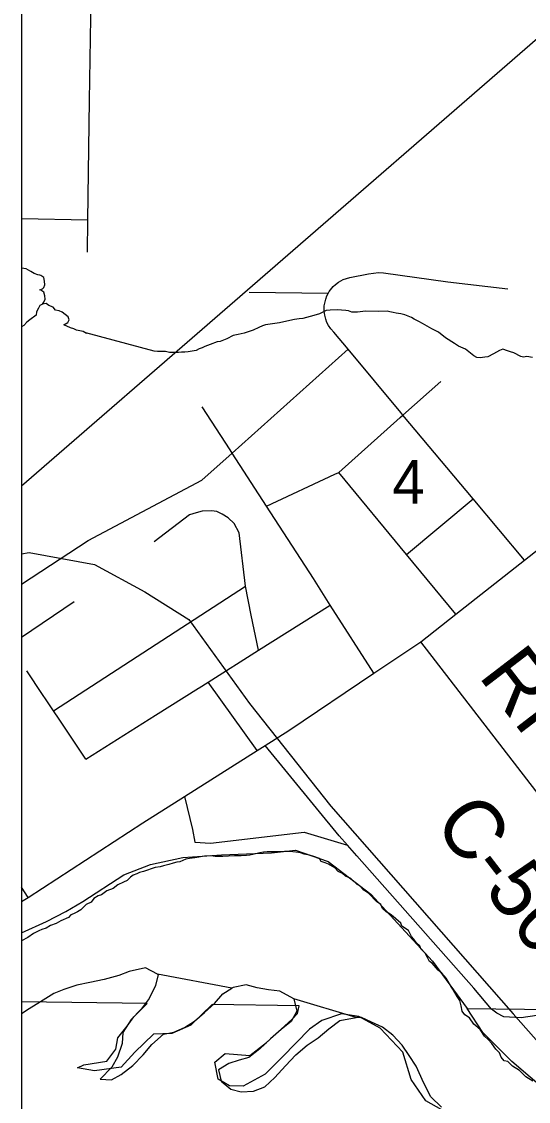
# Model space of a CAD drawing. Extents: x -8.5 to 18.7, y -20.3 to 7.
# Drawn here: x -8.459 to -7.484, y -0.955 to 1.123 of the extents above; entities that cross this region are included whole.
import ezdxf

# ---------------------------------------------------------------- set-up
doc = ezdxf.new("R2010")
doc.units = 0
for name, color, linetype in [('Default', 7, 'Continuous'), ('GM_X_Corporation', 7, 'Continuous'), ('GM_X_County_Road', 7, 'Continuous'), ('GM_X_County_Road_Text', 7, 'Continuous'), ('GM_X_Major_River', 7, 'Continuous'), ('GM_X_Minor_Lake', 7, 'Continuous'), ('GM_X_Minor_River', 7, 'Continuous'), ('GM_X_Rail_Line', 7, 'Continuous'), ('GM_X_Section', 7, 'Continuous'), ('GM_X_Section_Text', 7, 'Continuous'), ('GM_X_Township_Road', 7, 'Continuous'), ('SH_Cut_Line', 7, 'Continuous')]:
    doc.layers.add(name, color=color, linetype=linetype)

msp = doc.modelspace()

# ---------------------------------------------------------------- linework, layer by layer
at = {"layer": 'Default'}
msp.add_lwpolyline([(-8.4587, 1.1961), (-8.4587, -0.6305), (-8.411, -0.6085), (-8.3737, -0.5891), (-8.3409, -0.5697), (-8.2617, -0.5187), (-8.2108, -0.4986), (-8.1485, -0.4855), (-8.0742, -0.48), (-7.9779, -0.4761), (-7.9316, -0.4712), (-7.8689, -0.4929), (-7.7867, -0.5557), (-7.6679, -0.6847), (-7.6012, -0.7761), (-6.6113, -0.7874), (-6.6199, -0.2136), (-6.8707, -0.2124), (-6.8353, 1.1629), (-8.3017, 1.206)], close=True, dxfattribs=at)
msp.add_lwpolyline([(-7.593, -1.0028), (-7.6806, -0.9537), (-7.7091, -0.9125), (-7.7254, -0.8601), (-7.769, -0.8135), (-7.8097, -0.7912), (-7.8431, -0.7864), (-7.881, -0.799), (-7.9047, -0.8155), (-7.9566, -0.8689), (-7.9902, -0.902), (-8.0321, -0.9252), (-8.0586, -0.925), (-8.0805, -0.912), (-8.0871, -0.8793), (-8.0672, -0.8628), (-8.0195, -0.8662), (-7.9875, -0.8414), (-7.9455, -0.8038), (-7.9379, -0.7963), (-7.928, -0.7858), (-7.9248, -0.7706), (-8.0923, -0.7679), (-8.1328, -0.8077), (-8.1693, -0.8241), (-8.2049, -0.8254), (-8.2408, -0.86), (-8.2668, -0.8886), (-8.3184, -0.8958), (-8.3509, -0.8902), (-8.3388, -0.8842), (-8.2947, -0.877), (-8.2771, -0.8544), (-8.2732, -0.8324), (-8.2556, -0.8098), (-8.2426, -0.7917), (-8.2174, -0.7662), (-8.4587, -0.7629), (-8.4587, -2.777)], dxfattribs=at)
at = {"layer": 'GM_X_Corporation'}
msp.add_lwpolyline([(-4.0993, 1.1326), (-4.6729, 1.1498), (-4.7636, 1.1457), (-4.8164, 1.147), (-4.9291, 1.1499), (-5.0575, 1.1487), (-5.1919, 1.1474), (-5.3132, 1.1463), (-5.4339, 1.1464), (-5.5599, 1.1466), (-5.6686, 1.1511), (-5.8376, 1.1531), (-6.2441, 1.1557), (-6.3252, 1.1571), (-6.5649, 1.161), (-6.8484, 1.1624), (-7.0041, 1.165), (-7.1615, 1.167), (-7.2974, 1.1703), (-7.4267, 1.175), (-8.3016, 1.1718), (-8.3252, 1.1719), (-8.4587, 1.1732), (-8.4587, -10.6981)], dxfattribs=at)
at = {"layer": 'GM_X_County_Road'}
msp.add_line((-8.4462, -0.5626), (-8.4587, -0.5421), dxfattribs=at)
for points in [[(-8.4587, -0.5698), (-8.4462, -0.5626), (-8.2255, -0.4185), (-8.145, -0.3677), (-8.0053, -0.2794), (-7.9903, -0.27), (-7.9444, -0.241), (-7.781, -0.1308), (-7.6907, -0.07), (-7.6232, -0.0169), (-7.4908, 0.0872), (-7.3461, 0.201), (-7.233, 0.3106), (-7.1941, 0.3406), (-7.0054, 0.4859), (-6.9895, 0.4982)], [(-6.8496, -0.8783), (-6.9266, -0.8929), (-6.9592, -0.8991), (-6.9923, -0.9037), (-7.0106, -0.9019), (-7.0336, -0.8946), (-7.0434, -0.8886), (-7.0528, -0.8829), (-7.1414, -0.7815), (-7.1697, -0.7449), (-7.6907, -0.07)]]:
    msp.add_lwpolyline(points, dxfattribs=at)
at = {"layer": 'GM_X_Major_River'}
for p, q in [((-8.0541, -0.737), (-8.1969, -0.71)), ((-7.8151, -0.7933), (-7.9352, -0.7574))]:
    msp.add_line(p, q, dxfattribs=at)
for points in [[(-7.7572, -0.5896), (-7.764, -0.5835), (-7.7677, -0.5759), (-7.776, -0.5697), (-7.7903, -0.5544), (-7.8001, -0.5482), (-7.8061, -0.5413), (-7.8129, -0.5374), (-7.8182, -0.5321), (-7.8249, -0.5259), (-7.8355, -0.5213), (-7.8415, -0.5159), (-7.8499, -0.512), (-7.8559, -0.5051), (-7.8679, -0.4982), (-7.8747, -0.4958), (-7.8823, -0.4927), (-7.8853, -0.4874), (-7.8966, -0.4835), (-7.905, -0.4811), (-7.9148, -0.4787), (-7.9201, -0.4772), (-7.9262, -0.4756), (-7.9368, -0.4747), (-7.9421, -0.4739), (-7.9527, -0.4738), (-7.9634, -0.4745), (-7.9862, -0.4742), (-7.993, -0.4749), (-8.0006, -0.4764), (-8.0113, -0.4786), (-8.0196, -0.4807), (-8.0257, -0.4814), (-8.0364, -0.4821), (-8.0493, -0.482), (-8.0713, -0.4833), (-8.0865, -0.4831), (-8.0948, -0.4823), (-8.107, -0.4829), (-8.1252, -0.4858), (-8.1359, -0.4872), (-8.1427, -0.4886), (-8.1542, -0.4938), (-8.1603, -0.4945), (-8.1671, -0.496), (-8.1755, -0.4989), (-8.1854, -0.5011), (-8.1922, -0.5033), (-8.2014, -0.5048), (-8.2242, -0.5121), (-8.2318, -0.5143), (-8.2372, -0.5166), (-8.244, -0.5195), (-8.2494, -0.5233), (-8.2555, -0.5293), (-8.2624, -0.533), (-8.2738, -0.5382), (-8.2823, -0.545), (-8.2944, -0.5494), (-8.3052, -0.5569), (-8.3113, -0.5591), (-8.3197, -0.5643), (-8.325, -0.5711), (-8.3342, -0.5756), (-8.3449, -0.5861), (-8.351, -0.5899), (-8.3587, -0.5936), (-8.364, -0.5958), (-8.3686, -0.6011), (-8.3831, -0.607), (-8.3923, -0.6122), (-8.4029, -0.6159), (-8.4113, -0.6211), (-8.4197, -0.6241), (-8.4258, -0.6263), (-8.4358, -0.6315), (-8.4465, -0.639), (-8.4587, -0.6457), (-8.4587, -0.6457)], [(-7.4749, -0.9159), (-7.4885, -0.9074), (-7.5006, -0.8951), (-7.5141, -0.8866), (-7.5232, -0.8782), (-7.53, -0.8766), (-7.536, -0.8697), (-7.5389, -0.8613), (-7.5465, -0.8544), (-7.554, -0.843), (-7.5607, -0.8353), (-7.5682, -0.8291), (-7.5765, -0.8162), (-7.5885, -0.8062), (-7.5967, -0.7939), (-7.6058, -0.7878), (-7.611, -0.7809), (-7.6132, -0.771), (-7.6154, -0.7603), (-7.6206, -0.7527), (-7.6274, -0.7405), (-7.6326, -0.7328), (-7.6378, -0.7237), (-7.6415, -0.7176), (-7.6498, -0.7076), (-7.6573, -0.7022), (-7.6686, -0.6884), (-7.6739, -0.6854), (-7.6776, -0.6777), (-7.6821, -0.6693), (-7.6903, -0.6609), (-7.6926, -0.6556), (-7.6993, -0.6487), (-7.7038, -0.6425), (-7.7083, -0.6372), (-7.7143, -0.6257), (-7.7271, -0.6173), (-7.7293, -0.6119), (-7.7436, -0.5989), (-7.7497, -0.5943), (-7.7572, -0.5896)], [(-8.1969, -0.71), (-8.22, -0.6974), (-8.252, -0.7047), (-8.2718, -0.7121), (-8.2999, -0.7202), (-8.3273, -0.726), (-8.3525, -0.7311), (-8.3776, -0.7392), (-8.3967, -0.7473), (-8.4226, -0.763), (-8.444, -0.7765), (-8.4587, -0.7859)], [(-8.1969, -0.71), (-8.1958, -0.7106), (-8.2013, -0.7318), (-8.213, -0.7567), (-8.2284, -0.7771), (-8.2476, -0.7974), (-8.2638, -0.8223), (-8.2655, -0.8435), (-8.2741, -0.8693), (-8.2849, -0.8889), (-8.3072, -0.9122), (-8.2859, -0.9132), (-8.2668, -0.9027), (-8.2446, -0.8855), (-8.2247, -0.8652), (-8.2078, -0.8449), (-8.1856, -0.8253), (-8.1658, -0.8217), (-8.1452, -0.8128), (-8.1261, -0.8001), (-8.1069, -0.7836), (-8.0878, -0.7663), (-8.0717, -0.7475), (-8.0541, -0.737)], [(-7.9615, -0.7425), (-7.9835, -0.74), (-8.0055, -0.736), (-8.0267, -0.7305), (-8.0518, -0.7355), (-8.0541, -0.737)], [(-7.9352, -0.7574), (-7.9615, -0.7425)], [(-7.9352, -0.7574), (-7.9292, -0.7808), (-7.9401, -0.8012), (-7.9592, -0.8162), (-7.9799, -0.8342), (-8.0006, -0.8537), (-8.0212, -0.8702), (-8.0403, -0.8754), (-8.0601, -0.882), (-8.0799, -0.894), (-8.0748, -0.916), (-8.056, -0.9314), (-8.0363, -0.9361), (-8.0128, -0.9349), (-7.9907, -0.9267), (-7.9715, -0.9087), (-7.9508, -0.8861), (-7.9308, -0.8651), (-7.9094, -0.8463), (-7.888, -0.8321), (-7.8673, -0.8148), (-7.8466, -0.7991), (-7.8151, -0.7933)], [(-7.6509, -0.9658), (-7.6712, -0.9458), (-7.6846, -0.9199), (-7.6994, -0.8871), (-7.7129, -0.8664), (-7.7264, -0.8466), (-7.7444, -0.8274), (-7.764, -0.812), (-7.7852, -0.802), (-7.8048, -0.7934), (-7.8151, -0.7933)]]:
    msp.add_lwpolyline(points, dxfattribs=at)
at = {"layer": 'GM_X_Minor_Lake'}
for points in [[(-8.4239, 0.6353), (-8.4272, 0.6363), (-8.4347, 0.6387), (-8.4407, 0.6426), (-8.4497, 0.6473), (-8.4587, 0.6487)], [(-8.4182, 0.6091), (-8.4162, 0.6118), (-8.4138, 0.6171), (-8.4145, 0.6239), (-8.4159, 0.6308), (-8.4219, 0.6347), (-8.4239, 0.6353)], [(-8.4236, 0.6072), (-8.4182, 0.6091)], [(-8.4187, 0.5799), (-8.4236, 0.577), (-8.426, 0.5717), (-8.4299, 0.5649), (-8.4308, 0.5581), (-8.443, 0.5492), (-8.4484, 0.5447), (-8.4546, 0.5387), (-8.4587, 0.5362)], [(-8.3772, 0.5398), (-8.3696, 0.5443), (-8.3672, 0.5496), (-8.3694, 0.5549), (-8.3746, 0.5595), (-8.3806, 0.5642), (-8.3867, 0.5666), (-8.3934, 0.5682), (-8.3979, 0.5736), (-8.4062, 0.5767), (-8.4114, 0.5806), (-8.4187, 0.5799)]]:
    msp.add_lwpolyline(points, dxfattribs=at)
at = {"layer": 'GM_X_Minor_River'}
for points in [[(-8.4187, 0.5799), (-8.4159, 0.5837), (-8.4135, 0.589), (-8.4142, 0.5959), (-8.4156, 0.6027), (-8.4216, 0.6066), (-8.4236, 0.6072)], [(-7.4757, 0.4769), (-7.4863, 0.4786), (-7.4931, 0.4779), (-7.4984, 0.4787), (-7.5119, 0.4858), (-7.5179, 0.4881), (-7.524, 0.4898), (-7.533, 0.4929), (-7.5391, 0.4907), (-7.5452, 0.487), (-7.5506, 0.4841), (-7.5613, 0.4782), (-7.5674, 0.4775), (-7.5765, 0.4761), (-7.5826, 0.477), (-7.5886, 0.4801), (-7.6043, 0.4932), (-7.6178, 0.4988), (-7.626, 0.5042), (-7.6433, 0.5151), (-7.6568, 0.5259), (-7.6695, 0.5322), (-7.6876, 0.5423), (-7.6943, 0.5462), (-7.7033, 0.5509), (-7.7086, 0.5541), (-7.7214, 0.5588), (-7.7289, 0.5612), (-7.738, 0.5621), (-7.744, 0.5637), (-7.7501, 0.5646), (-7.7554, 0.5662), (-7.7728, 0.5657), (-7.797, 0.566), (-7.8122, 0.564), (-7.8236, 0.5641), (-7.8296, 0.5665), (-7.8349, 0.5674), (-7.8516, 0.5684), (-7.8652, 0.5678), (-7.8728, 0.5672), (-7.8858, 0.5613), (-7.8965, 0.5576), (-7.9178, 0.5519), (-7.9246, 0.5512), (-7.9337, 0.5499), (-7.9543, 0.5456), (-7.9626, 0.5435), (-7.9892, 0.5401), (-7.9953, 0.5379), (-8.0022, 0.5349), (-8.0129, 0.5298), (-8.0304, 0.524), (-8.0418, 0.5211), (-8.0517, 0.519), (-8.0639, 0.5131), (-8.0769, 0.508), (-8.0822, 0.5073), (-8.096, 0.5022), (-8.1059, 0.4978), (-8.1112, 0.4956), (-8.1173, 0.4934), (-8.1227, 0.4904), (-8.1379, 0.4876), (-8.1447, 0.487), (-8.1508, 0.4871), (-8.1569, 0.4864), (-8.1743, 0.4866), (-8.1818, 0.4883), (-8.197, 0.4885), (-8.2038, 0.4894), (-8.3354, 0.5243)], [(-8.3336, 0.5232), (-8.3403, 0.5271), (-8.3464, 0.528), (-8.3532, 0.5296), (-8.3584, 0.532), (-8.3645, 0.5343), (-8.3772, 0.5398)]]:
    msp.add_lwpolyline(points, dxfattribs=at)
at = {"layer": 'GM_X_Rail_Line'}
for points in [[(-7.4222, 1.129), (-8.0578, 0.5773), (-8.4587, 0.2295)], [(-8.4587, 0.0992), (-8.4442, 0.1019), (-8.3184, 0.0785), (-8.2217, 0.0258), (-8.137, -0.0271), (-8.02, -0.1891), (-7.8636, -0.3868), (-7.5127, -0.7863), (-7.3957, -0.919), (-7.2962, -0.9209), (-7.2201, -0.9209), (-6.9782, -0.9014), (-6.6972, -0.835), (-6.4865, -0.7921), (-6.4022, -0.7496), (-6.3285, -0.6906), (-6.1451, -0.5286), (-5.9188, -0.3218), (-5.7222, 0.0021), (-5.3255, 0.6938), (-4.9348, 0.925), (-4.9167, 0.9462)]]:
    msp.add_lwpolyline(points, dxfattribs=at)
at = {"layer": 'GM_X_Section'}
msp.add_lwpolyline([(-6.6113, -0.7874), (-6.6111, -0.8624), (-6.7061, -0.8898), (-6.7973, -0.9164), (-6.8847, -0.9498), (-7.0026, -1.0066), (-7.0687, -1.0296), (-7.0975, -1.0225), (-7.1299, -1.0011), (-7.1481, -0.9994), (-7.1844, -0.9893), (-7.2153, -0.964), (-7.2433, -0.9562), (-7.2576, -0.9485), (-7.2781, -0.9469), (-7.3115, -0.9557), (-7.3539, -0.9546), (-7.4085, -0.9595), (-7.4447, -0.938), (-7.5155, -0.8776), (-7.5712, -0.8218), (-7.6012, -0.7761)], close=True, dxfattribs=at)
at = {"layer": 'GM_X_Township_Road'}
for p, q in [((-8.3312, 0.7414), (-8.4587, 0.7441)), ((-7.8688, 0.6), (-8.021, 0.6023)), ((-8.0575, 0.2994), (-8.111, 0.3821)), ((-7.9876, 0.1911), (-7.856, 0.2523)), ((-7.7178, 0.0976), (-7.5898, 0.205)), ((-8.3972, -0.2033), (-8.0281, 0.0366)), ((-8.3578, 0.0064), (-8.4587, -0.0618)), ((-8.0028, -0.0866), (-8.0167, -0.0191)), ((-8.4346, -0.1471), (-8.4487, -0.1259)), ((-8.0053, -0.2794), (-8.0996, -0.1477)), ((-8.3353, -0.2963), (-8.3865, -0.2194))]:
    msp.add_line(p, q, dxfattribs=at)
for points in [[(-8.3321, 0.6799), (-8.3312, 0.7414), (-8.3278, 0.9716), (-8.3248, 1.1708)], [(-7.4908, 0.0872), (-7.5898, 0.205), (-7.725, 0.3659), (-7.7293, 0.3711), (-7.8306, 0.4928), (-7.8582, 0.526), (-7.8634, 0.5318), (-7.868, 0.5386), (-7.8711, 0.5445), (-7.8735, 0.5508), (-7.8755, 0.5582), (-7.8765, 0.5658), (-7.8763, 0.5762), (-7.8736, 0.589), (-7.8712, 0.5957), (-7.8688, 0.6), (-7.8669, 0.6037), (-7.8593, 0.6133), (-7.855, 0.6173), (-7.8491, 0.6218), (-7.8398, 0.627), (-7.8271, 0.6311), (-7.7913, 0.6377), (-7.7722, 0.6403), (-7.7623, 0.6396), (-7.6385, 0.6225), (-7.523, 0.6092)], [(-8.4587, 0.0407), (-8.3303, 0.1249), (-8.1116, 0.2406), (-8.0533, 0.2929), (-7.8306, 0.4928)], [(-7.7301, 0.3614), (-7.725, 0.3659), (-7.6523, 0.4309)], [(-7.856, 0.2523), (-7.8485, 0.2558), (-7.7301, 0.3614)], [(-7.781, -0.1308), (-7.8648, 0.0004), (-7.8973, 0.0514), (-7.9876, 0.1911), (-8.0533, 0.2929), (-8.0575, 0.2994)], [(-7.6232, -0.0169), (-7.7178, 0.0976), (-7.8485, 0.2558)], [(-8.0167, -0.0191), (-8.0281, 0.0366), (-8.04, 0.1396), (-8.05, 0.1573), (-8.061, 0.1683), (-8.0725, 0.1755), (-8.0831, 0.1808), (-8.0933, 0.1821), (-8.1115, 0.1815), (-8.1226, 0.1782), (-8.1354, 0.1744), (-8.2034, 0.1223)], [(-8.1185, -0.1596), (-8.1168, -0.1585), (-8.0996, -0.1477), (-8.0028, -0.0866), (-7.8648, 0.0004)], [(-8.3865, -0.2194), (-8.3972, -0.2033), (-8.4325, -0.1503), (-8.4346, -0.1471)], [(-8.3353, -0.2963), (-8.2008, -0.2115), (-8.1185, -0.1596)], [(-7.8136, -0.4824), (-7.8318, -0.4619), (-7.8478, -0.4438), (-7.9903, -0.27)], [(-8.145, -0.3677), (-8.1299, -0.4315), (-8.1254, -0.4559), (-8.095, -0.4575), (-7.9147, -0.4367), (-7.8318, -0.4619)], [(-7.183, -0.7468), (-7.4974, -0.7939), (-7.5308, -0.7922), (-7.5445, -0.7846), (-7.5544, -0.777), (-7.5884, -0.7366), (-7.8136, -0.4824)]]:
    msp.add_lwpolyline(points, dxfattribs=at)
at = {"layer": 'SH_Cut_Line'}
msp.add_lwpolyline([(18.7413, 6.938), (-8.4587, 6.938), (-8.4587, -10.6981)], dxfattribs=at)

# ---------------------------------------------------------------- texts
at = {"layer": 'GM_X_County_Road_Text'}
for s, rotation, p in [('RIVER', 307.5127, (-7.5814, -0.1359)), ('C-501', 307.5853, (-7.6683, -0.4202))]:
    msp.add_text(s, height=0.11364, rotation=rotation, dxfattribs=at).set_placement(p)
at = {"layer": 'GM_X_Section_Text'}
msp.add_text('4', height=0.0837, rotation=0, dxfattribs=at).set_placement((-7.7452, 0.1959))

doc.saveas('drawing.dxf')
